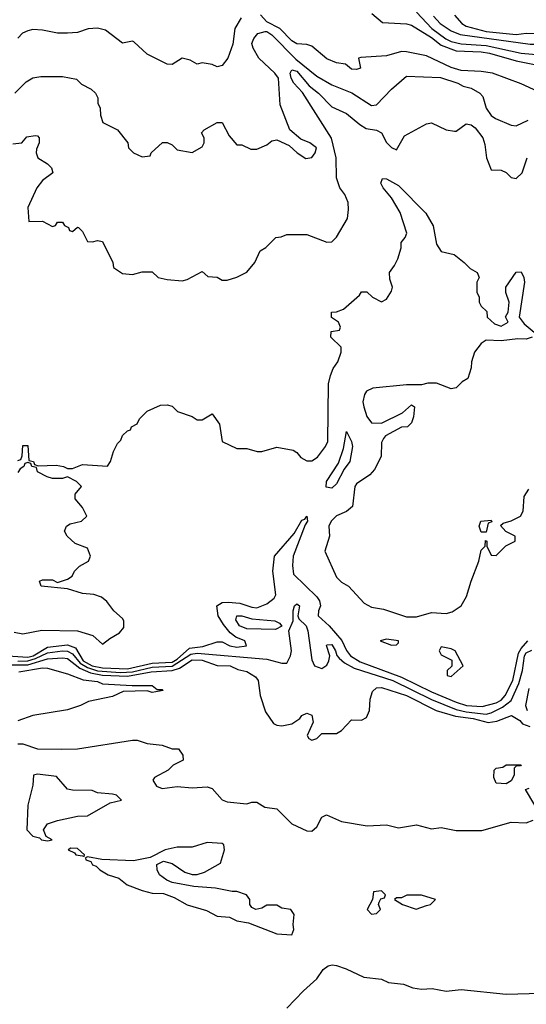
# Model space of a CAD drawing. Header units: inches. Extents: x 2348352 to 2479776, y 460422 to 613655.
# Tile 403 of 590: x 2416898 to 2418931, y 553590 to 557545. Entities that reach past the tile are written whole.
import ezdxf

# ---------------------------------------------------------------- set-up
doc = ezdxf.new("R2010")
doc.units = ezdxf.units.IN
doc.header["$MEASUREMENT"] = 0
doc.layers.add('C4515', color=7, linetype='Continuous')

msp = doc.modelspace()

# ---------------------------------------------------------------- linework, layer by layer
at = {"layer": 'C4515', "color": 4}
for points, elevation in [([(2417787, 557553), (2417760.9, 557510), (2417753.4, 557446.6), (2417733.2, 557390), (2417710, 557361), (2417690, 557356), (2417670, 557364.7), (2417630, 557372), (2417610, 557366), (2417582, 557382), (2417550, 557391), (2417510, 557364.7), (2417490, 557366), (2417410, 557406), (2417355.9, 557455.9), (2417350, 557458.8), (2417310, 557451.3), (2417242.8, 557502.8), (2417210, 557510.8), (2417172.1, 557507.9), (2417130, 557494), (2417090, 557490.7), (2417050, 557490.7), (2416990, 557503), (2416950, 557505.5), (2416930, 557500.7), (2416909.6, 557490.4), (2416890, 557471)], 56), ([(2419010, 557242.3), (2418910, 557287.2), (2418796, 557330), (2418750, 557337.4), (2418670, 557341.5), (2418630, 557353.6), (2418530, 557400.2), (2418450, 557416.5), (2418430, 557417.7), (2418370, 557400.2), (2418266.8, 557393.2), (2418258, 557390), (2418266, 557350), (2418250, 557344.7), (2418230, 557346), (2418206, 557366), (2418170, 557371.3), (2418130, 557387.3), (2418070, 557438), (2418050, 557444.9), (2418010, 557448.2), (2417990, 557460.5), (2417942.4, 557510), (2417890, 557535.8), (2417864.4, 557564.4)], 56), ([(2418310.5, 557570), (2418353.4, 557533.4), (2418450, 557529), (2418470, 557523.6), (2418550, 557472.9), (2418590, 557442), (2418650, 557419.4), (2418750, 557415.7), (2418784, 557410), (2418890, 557379.3), (2418964.5, 557364.5)], 64), ([(2418490, 557574.9), (2418551.6, 557510), (2418608.4, 557468.4), (2418630, 557457.8), (2418670, 557448.5), (2418770, 557441.3), (2418910, 557411.1), (2419110, 557392.9)], 68), ([(2418559.1, 557559.1), (2418585.7, 557530), (2418630, 557500.2), (2418665.7, 557485.7), (2418946.6, 557446.6), (2419090, 557446.9), (2419250, 557421.3), (2419370, 557384.7), (2419490, 557382.4), (2419510, 557367.7), (2419530, 557341.3), (2419550, 557325.8), (2419630, 557311), (2419710, 557285.2), (2419807.2, 557272.8), (2419910, 557246.8), (2419930, 557238), (2419970, 557205), (2420000, 557187.3)], 72), ([(2418643.4, 557563.4), (2418672.2, 557530), (2418690, 557518.5), (2418770, 557497.7), (2418890, 557486), (2418930.3, 557490.3), (2418990, 557488.9), (2419070, 557502.4), (2419090, 557501.6), (2419184.9, 557484.9), (2419290, 557442.6), (2419390, 557420.7), (2419430, 557418.6), (2419490, 557427.9), (2419516.9, 557416.9), (2419552, 557372), (2419570, 557359), (2419730, 557312.7), (2419770, 557309.4), (2419920.4, 557280.4), (2419930, 557277.3), (2419984.9, 557230), (2420000, 557221.9)], 76), ([(2416878, 557250), (2416924.1, 557295.9), (2416950, 557310.8), (2416983.2, 557316.8), (2417070, 557317.3), (2417126, 557306), (2417146.4, 557286.4), (2417185.4, 557265.4), (2417202, 557250), (2417211.1, 557231.1), (2417211.3, 557210), (2417221, 557190), (2417222, 557162), (2417231.6, 557131.6), (2417290, 557102), (2417332, 557050), (2417334, 557030), (2417354, 557010), (2417390, 556994), (2417422, 556998), (2417426, 557010), (2417471.6, 557051.6), (2417490, 557052), (2417510, 557042), (2417530, 557022), (2417590, 557012), (2417630, 557034), (2417638, 557050), (2417638, 557070), (2417628, 557090), (2417638, 557102), (2417690, 557132), (2417710, 557132), (2417738, 557078), (2417770, 557042), (2417790, 557042), (2417825.4, 557025.4), (2417850, 557024.7), (2417890, 557042), (2417910, 557058), (2417930, 557062), (2417979.8, 557039.8), (2418012, 557010), (2418046.8, 556986.8), (2418070, 556991.3), (2418084, 557010), (2418089, 557030), (2418062, 557050), (2418025.6, 557065.6), (2417982.7, 557102.7), (2417943.3, 557203.3), (2417936.3, 557310), (2417922.4, 557330), (2417857, 557390), (2417834.5, 557430), (2417829.6, 557450), (2417837, 557470), (2417853.2, 557490), (2417883.1, 557496.9), (2417890, 557496.9), (2417910, 557483.6), (2418006.8, 557386.8), (2418090, 557318.4), (2418150, 557283.8), (2418231.5, 557251.5), (2418310, 557200.7), (2418330, 557202.8), (2418390, 557266), (2418450, 557318), (2418587, 557313), (2418656, 557290), (2418677.5, 557277.5), (2418710.4, 557270.4), (2418744.7, 557250), (2418756.3, 557236.3), (2418770.4, 557190), (2418790, 557160.5), (2418807.9, 557147.9), (2418870, 557121.6), (2418890, 557119.1), (2418938, 557142)], 52), ([(2416870, 557046), (2416906, 557050), (2416926, 557074), (2416959.8, 557079.8), (2416970, 557078), (2416976, 557070), (2416976, 557050), (2416965.4, 557025.4), (2416964.7, 557010), (2416971, 556990), (2417010, 556966), (2417026, 556950), (2417031.3, 556930), (2416990, 556899), (2416966.8, 556870), (2416931, 556790), (2416934, 556734), (2416990, 556736), (2417030, 556714), (2417042, 556718), (2417050, 556732), (2417070, 556732), (2417078, 556718), (2417094, 556710), (2417098, 556698), (2417110, 556694), (2417130, 556712), (2417134, 556710), (2417150, 556694), (2417170, 556654), (2417190, 556652), (2417210, 556658), (2417230, 556654), (2417272, 556570), (2417274, 556550), (2417310, 556526), (2417350, 556521), (2417390, 556532), (2417430, 556532), (2417454, 556510), (2417490, 556501), (2417550, 556496), (2417570, 556501), (2417630, 556534), (2417652.7, 556512.7), (2417690, 556511.3), (2417710, 556498), (2417730, 556498), (2417770, 556511.3), (2417810, 556531.3), (2417842, 556570), (2417863.1, 556616.9), (2417886, 556630), (2417926, 556670), (2417947.3, 556672.7), (2417970, 556682), (2418050, 556682), (2418130, 556651.3), (2418150, 556652), (2418170, 556672), (2418213.2, 556746.8), (2418218, 556782), (2418216, 556810), (2418202.5, 556842.5), (2418182.7, 556870), (2418169.5, 556909.5), (2418167.6, 556990), (2418149.7, 557069.7), (2418032.6, 557252.6), (2417998.3, 557290), (2417987.6, 557310), (2417983.5, 557330), (2417990, 557344), (2418010, 557338.3), (2418059.6, 557279.6), (2418097.6, 557250), (2418150, 557194.4), (2418210, 557167.7), (2418263.4, 557123.4), (2418288.5, 557108.5), (2418330, 557100.7), (2418350, 557091), (2418370, 557052), (2418390, 557032), (2418410, 557022), (2418442, 557078), (2418530, 557126.8), (2418550, 557130.7), (2418610, 557102.4), (2418643.2, 557096.8), (2418650, 557097.3), (2418690, 557126.8), (2418710, 557122.8), (2418726, 557110), (2418756, 557070), (2418764, 557044), (2418770.8, 556990), (2418790, 556942), (2418830, 556941), (2418850, 556931.3), (2418870, 556911), (2418890, 556906.8), (2418915.1, 556930), (2418934, 556990)], 48), ([(2416890, 555774), (2416902, 555778), (2416907.3, 555792.7), (2416910, 555834), (2416930, 555834), (2416934, 555774), (2416954, 555770), (2416958, 555758), (2416972.7, 555752.7), (2417044.7, 555755.3), (2417074, 555750), (2417090, 555742), (2417110, 555742), (2417150, 555758), (2417250, 555752), (2417262, 555770), (2417274, 555810), (2417290, 555842), (2417304, 555856), (2417310, 555874), (2417330, 555894), (2417342, 555898), (2417346, 555910), (2417370, 555922), (2417379, 555941), (2417410, 555972), (2417463.1, 555996.9), (2417490, 555998), (2417510, 555992), (2417531.1, 555971.1), (2417590, 555951.3), (2417610, 555938), (2417630, 555938), (2417670, 555962), (2417699.8, 555919.8), (2417711.1, 555851.1), (2417770, 555822), (2417810, 555822), (2417850.8, 555810.8), (2417870, 555810.7), (2417930, 555828.4), (2417995.2, 555815.2), (2418010, 555806), (2418026.7, 555786.7), (2418050, 555773.4), (2418070, 555773.4), (2418092.5, 555787.5), (2418125.6, 555830), (2418134.5, 555850), (2418137.8, 556082.2), (2418144.9, 556115.1), (2418156.6, 556143.4), (2418175.1, 556170), (2418188.7, 556210), (2418188, 556230), (2418146, 556270), (2418148, 556292), (2418182, 556298), (2418186, 556310), (2418178, 556330), (2418149, 556349), (2418148.7, 556370), (2418170, 556370.8), (2418198, 556382), (2418262, 556438), (2418270, 556451.3), (2418291.6, 556451.6), (2418314, 556430), (2418350, 556412), (2418370, 556422), (2418390, 556454), (2418394, 556470), (2418383.1, 556503.1), (2418382, 556530), (2418402.7, 556557.3), (2418415.9, 556584.1), (2418429, 556629), (2418429.2, 556650), (2418445.2, 556670), (2418451.9, 556688.1), (2418425.1, 556770), (2418390, 556829.6), (2418356.2, 556870), (2418347.9, 556887.9), (2418353.6, 556906.4), (2418370, 556906), (2418418.5, 556878.5), (2418528.1, 556768.1), (2418556.7, 556716.7), (2418570, 556642.8), (2418590, 556613.4), (2418641.4, 556601.4), (2418682, 556570), (2418705.4, 556545.4), (2418734, 556530), (2418742, 556510), (2418732, 556490), (2418732, 556450), (2418742, 556430), (2418742, 556410), (2418750, 556394), (2418772.7, 556372.7), (2418774, 556350), (2418803.6, 556323.6), (2418830, 556314), (2418858, 556330), (2418848, 556352), (2418858, 556370), (2418862, 556410), (2418849.1, 556449.1), (2418849, 556470), (2418890, 556531.3), (2418910, 556532), (2418921, 556510), (2418924, 556490), (2418902, 556350), (2418922.8, 556322.8), (2418962, 556290)], 44), ([(2418954, 556270), (2418930, 556262), (2418896.9, 556263.1), (2418830, 556255.3), (2418770, 556258), (2418750, 556244), (2418722.8, 556210), (2418711, 556170), (2418710, 556146), (2418696, 556104), (2418674, 556090), (2418650, 556066), (2418630, 556062), (2418570, 556085.2), (2418535.3, 556084.7), (2418510, 556078), (2418450, 556078), (2418314.9, 556065.1), (2418290, 556053.2), (2418281.3, 556038.7), (2418275.5, 556010), (2418279.3, 555990), (2418290.5, 555950.5), (2418310, 555926), (2418350, 555924.7), (2418434, 555966), (2418470, 555998), (2418482, 555990), (2418478, 555950), (2418470, 555926), (2418454, 555910), (2418430, 555908.7), (2418366.4, 555873.6), (2418358, 555862), (2418350, 555846), (2418348, 555790), (2418322.3, 555737.7), (2418303.1, 555716.9), (2418250, 555680.7), (2418243.1, 555670), (2418234, 555590), (2418210, 555569.3), (2418170, 555552), (2418148, 555530), (2418139.1, 555510), (2418141, 555470), (2418122.8, 555410), (2418170, 555306), (2418190, 555286), (2418218, 555270), (2418280.9, 555200.9), (2418310, 555185.3), (2418357.4, 555177.4), (2418450, 555146.7), (2418490, 555146.7), (2418550, 555163.1), (2418610, 555159.1), (2418634.2, 555165.8), (2418669.4, 555190.6), (2418691.5, 555228.5), (2418709.5, 555290), (2418741.2, 555370), (2418750, 555414), (2418766, 555430), (2418767.3, 555452.7), (2418772, 555450), (2418772, 555430), (2418790, 555394), (2418810, 555392), (2418849.1, 555430.9), (2418886, 555450), (2418886, 555470), (2418849.1, 555489.1), (2418827.3, 555512.7), (2418838, 555522), (2418870, 555531.3), (2418908, 555550), (2418918, 555570), (2418922, 555630), (2418941.2, 555658.8)], 44), ([(2416875.5, 555084.5), (2416910, 555078), (2416986.9, 555093.1), (2417130, 555090.3), (2417191.7, 555071.7), (2417230, 555036), (2417260.2, 555059.8), (2417298.6, 555081.4), (2417316.2, 555103.8), (2417316, 555130), (2417310, 555139), (2417276, 555170), (2417247.6, 555207.6), (2417225.6, 555225.6), (2417195.8, 555235.8), (2417150, 555240.5), (2417090, 555258), (2416984, 555270), (2416978, 555290), (2416990, 555294.8), (2417030, 555294.8), (2417050, 555284.7), (2417090, 555298), (2417108, 555310), (2417118, 555330), (2417138, 555350), (2417174, 555370), (2417182.7, 555390), (2417170, 555422), (2417120.2, 555440.2), (2417088, 555470), (2417078, 555490), (2417086, 555510), (2417100.2, 555519.8), (2417146, 555530), (2417168, 555550), (2417150, 555586), (2417120.4, 555620.4), (2417120.4, 555639.6), (2417146, 555670), (2417126, 555690), (2417090, 555708), (2417070, 555702), (2417030, 555702), (2417008.4, 555708.4), (2416970, 555728), (2416966, 555746), (2416946, 555750), (2416942, 555762), (2416930, 555766), (2416918, 555762), (2416914, 555750), (2416899.6, 555740.4), (2416890, 555726)], 44), ([(2416830, 554991.1), (2416930, 554984.4), (2416951.6, 554990), (2417010, 555024.7), (2417090, 555034), (2417122.1, 555022.1), (2417152.1, 554970), (2417188.3, 554950), (2417230, 554941.1), (2417330, 554937.1), (2417430, 554960.7), (2417510, 554964.6), (2417530, 554976.6), (2417579.7, 555020.3), (2417633.2, 555026.8), (2417690, 555045.5), (2417710, 555045.5), (2417741, 555030), (2417770, 555024), (2417808.7, 555030), (2417802, 555050), (2417765.1, 555065.1), (2417742.5, 555082.5), (2417715.4, 555115.4), (2417694.5, 555150), (2417689.4, 555190), (2417710, 555203.8), (2417735.2, 555204.8), (2417780.9, 555200.9), (2417830, 555184.6), (2417850, 555182.6), (2417890, 555198.5), (2417919.4, 555220.6), (2417925.9, 555234.1), (2417913.8, 555330), (2417920.4, 555390), (2417998.8, 555481.2), (2418030, 555534), (2418042, 555538), (2418050, 555550.3), (2418053.2, 555530), (2418043.7, 555516.3), (2417996, 555390), (2417992.5, 555352.5), (2417997.3, 555317.3), (2418090, 555227), (2418101.3, 555210), (2418104.9, 555190), (2418096.5, 555170), (2418096, 555150), (2418139.7, 555110), (2418191, 555051), (2418210, 555010.3), (2418224.9, 554990), (2418264.8, 554964.8), (2418430, 554903.9), (2418550, 554845), (2418650, 554803), (2418691, 554790), (2418753.9, 554786.1), (2418810, 554801.3), (2418830, 554811.9), (2418846.6, 554830), (2418876.5, 554890), (2418899.9, 555000.1), (2418910, 555019.1), (2418937.7, 555050)], 36), ([(2416890, 554968.1), (2416930, 554969.3), (2416961.6, 554978.4), (2417010, 555001.2), (2417070, 555009.5), (2417090, 555008.8), (2417110, 554997.7), (2417140.6, 554960.6), (2417170, 554942.2), (2417210, 554929.7), (2417302.1, 554922.1), (2417350, 554924.6), (2417430, 554943.8), (2417510, 554947.5), (2417584.4, 554995.6), (2417610, 555000.1), (2417890, 554976.5), (2417950, 554960.4), (2417970, 554960.7), (2417985.4, 554990), (2417988.7, 555010), (2417978, 555090), (2417995.3, 555130), (2417995.3, 555170), (2418001.2, 555190), (2418010, 555198.8), (2418021, 555190), (2418014, 555150), (2418018.8, 555138.8), (2418047.7, 555110), (2418054, 555090), (2418070, 554974), (2418081, 554950), (2418110, 554938), (2418130, 554952), (2418139, 554970), (2418142, 554990), (2418128.9, 555031.1), (2418130, 555034), (2418150, 555034.8), (2418164.7, 555010), (2418170.3, 554990.3), (2418179.9, 554979.9), (2418201.2, 554961.2), (2418240.5, 554940.5), (2418395.8, 554890), (2418550, 554814.2), (2418650, 554774.1), (2418690, 554765), (2418770, 554755.8), (2418790, 554760.2), (2418836.1, 554783.9), (2418869.9, 554810.1), (2418901.6, 554878.4), (2418915.7, 554930), (2418923.4, 554990), (2418930, 555000.9), (2418952.8, 555012.8)], 32), ([(2416810, 554953.1), (2416930, 554953.6), (2417010, 554977.6), (2417070, 554981.1), (2417090, 554978.9), (2417139.9, 554939.9), (2417181.7, 554921.7), (2417230, 554912.3), (2417330, 554907.3), (2417425.2, 554925.2), (2417510, 554930.1), (2417539.5, 554940.5), (2417590, 554972.8), (2417630, 554972.3), (2417690, 554950.3), (2417742, 554950), (2417774, 554934), (2417810, 554926.8), (2417844.5, 554904.5), (2417854.8, 554890), (2417862.8, 554830), (2417884.9, 554764.9), (2417917.1, 554717.1), (2417930, 554710.5), (2417950, 554708), (2417990, 554717), (2418022.3, 554737.7), (2418030, 554750.4), (2418050, 554759.3), (2418070, 554750.6), (2418076.3, 554723.7), (2418051.3, 554670), (2418058, 554658), (2418070, 554651.3), (2418090, 554658), (2418110, 554678), (2418170, 554677.3), (2418189, 554690), (2418230, 554732), (2418270, 554731.3), (2418290, 554742), (2418301.2, 554770), (2418304.7, 554815.3), (2418313.6, 554846.4), (2418330, 554861), (2418350, 554862), (2418450, 554830.2), (2418569.3, 554769.3), (2418647.5, 554747.5), (2418717.5, 554737.5), (2418778.4, 554721.6), (2418812.3, 554727.7), (2418872, 554750), (2418904.7, 554730), (2418916.3, 554716.3), (2418945.8, 554705.8)], 28), ([(2416895.1, 554924.9), (2416990, 554941.1), (2417010, 554940.3), (2417090, 554917.3), (2417153, 554893), (2417210, 554886.8), (2417230, 554877.3), (2417349.5, 554870.5), (2417430, 554871), (2417450, 554854), (2417470, 554854), (2417474, 554850), (2417430, 554842), (2417408.9, 554848.9), (2417313.7, 554846.3), (2417270, 554826), (2417173.7, 554806.3), (2417142, 554790), (2417090, 554773.2), (2416950, 554749.3), (2416890, 554728.7)], 24), ([(2418941.6, 554858.4), (2418927.7, 554790), (2418934.4, 554770)], 32), ([(2416890, 554636), (2416910, 554636), (2416970, 554615.5), (2417066, 554614), (2417130, 554616.3), (2417350.6, 554650.6), (2417370, 554650.7), (2417410, 554637.3), (2417470, 554630.7), (2417510, 554616), (2417535.3, 554615.3), (2417552, 554590), (2417554, 554570), (2417514, 554550), (2417494, 554530), (2417439.6, 554500.4), (2417432, 554490), (2417446.4, 554466.4), (2417470, 554456), (2417530, 554464), (2417590, 554459.1), (2417650, 554462.8), (2417670, 554456), (2417710, 554411), (2417730, 554402.8), (2417810, 554394.8), (2417830, 554401), (2417850, 554401), (2417881.4, 554381.4), (2417930, 554374.8), (2417990, 554314.8), (2418050, 554286), (2418070, 554284.7), (2418090, 554302), (2418110, 554342), (2418129.3, 554350.7), (2418190, 554323.8), (2418293, 554307), (2418370, 554310.8), (2418418.4, 554298.4), (2418490, 554310.3), (2418550, 554294.9), (2418590, 554299.5), (2418650, 554287.7), (2418752.3, 554287.7), (2418870, 554321), (2418930, 554319.3), (2418959, 554330)], 24), ([(2418965.2, 554390), (2418927.3, 554452.7), (2418942, 554458)], 24), ([(2417970, 553574), (2418036.4, 553643.6), (2418090, 553691.3), (2418115.3, 553730), (2418135.5, 553744.5), (2418152.3, 553747.7), (2418170, 553746), (2418208, 553732), (2418279.1, 553699.1), (2418350, 553690.2), (2418377.6, 553677.6), (2418438, 553670), (2418475.8, 553655.8), (2418510, 553650.2), (2418553.3, 553653.3), (2418610, 553642.6), (2418670, 553648.7), (2418850, 553631), (2418990, 553634.7)], 16)]:
    msp.add_lwpolyline(points, dxfattribs=dict(at, elevation=elevation))
for points, elevation in [([(2418150, 555663.5), (2418127.5, 555667.5), (2418129.7, 555689.7), (2418177, 555763), (2418197.7, 555822.3), (2418210, 555891.3), (2418230, 555851), (2418232.9, 555830), (2418223, 555770), (2418200.7, 555739.3), (2418170, 555680.7)], 36), ([(2418750, 555486), (2418742, 555510), (2418748, 555530), (2418790, 555534), (2418792.7, 555527.3), (2418778, 555522), (2418770, 555486)], 44), ([(2417924.9, 555095.1), (2417810, 555098.5), (2417779.6, 555110), (2417765.4, 555134.6), (2417769.8, 555150.2), (2417789.7, 555150.3), (2417830, 555137.7), (2417922, 555130), (2417940.7, 555120.7), (2417950, 555108.7)], 32), ([(2418370, 555056), (2418344.7, 555050), (2418390, 555032), (2418410, 555034), (2418418, 555042), (2418418, 555050)], 44), ([(2418590, 555026), (2418582, 555010), (2418590, 554994), (2418632, 554972), (2418632, 554948), (2418614, 554930), (2418614, 554910), (2418630, 554906), (2418678, 554950), (2418646, 555010), (2418630, 555018)], 44), ([(2418850, 554475.3), (2418810, 554478), (2418800.2, 554500.2), (2418802, 554530), (2418810, 554538), (2418837.2, 554542.8), (2418850, 554551), (2418910, 554552), (2418908, 554548), (2418892, 554548), (2418882, 554538), (2418882, 554510), (2418870, 554488)], 24), ([(2416970, 554514), (2416954, 554510), (2416950.7, 554470), (2416930.3, 554390), (2416926, 554290), (2416950, 554265.7), (2416978, 554258), (2416986, 554250), (2417010, 554246), (2417028, 554250), (2417004, 554264), (2416994, 554290), (2417010, 554314), (2417050, 554328), (2417130, 554344.9), (2417170, 554347.3), (2417261.2, 554398.8), (2417306, 554410), (2417286, 554430), (2417270, 554434), (2417210, 554439), (2417188.9, 554448.9), (2417110, 554449.2), (2417090, 554454), (2417045.2, 554505.2)], 24), ([(2417650, 554239.5), (2417590, 554221.2), (2417530, 554220.9), (2417482, 554210), (2417421, 554179), (2417354.6, 554165.4), (2417228.1, 554171.9), (2417170, 554182), (2417162, 554178), (2417162.8, 554170), (2417183.4, 554163.4), (2417190.7, 554150), (2417204.8, 554144.8), (2417219.5, 554130), (2417252.4, 554110), (2417295.8, 554095.8), (2417329.7, 554069.7), (2417390, 554046.7), (2417430, 554035.9), (2417475.1, 554035.1), (2417518.4, 554018.4), (2417570, 553989.5), (2417647, 553967), (2417690, 553944.3), (2417739.8, 553939.8), (2417770, 553925.5), (2417816.8, 553916.8), (2417930, 553873.4), (2417990, 553869.3), (2417998.7, 553890), (2417995.1, 553910), (2417999, 553950), (2417986, 553970), (2417950, 553975.3), (2417930, 553988), (2417890, 553988), (2417870, 553975.3), (2417846, 553970), (2417830, 553978), (2417822, 553990), (2417822, 554010), (2417808, 554030), (2417770, 554042.7), (2417750, 554042.7), (2417684, 554056), (2417597.3, 554062.7), (2417510, 554079.5), (2417487.8, 554087.8), (2417459, 554110), (2417449, 554130), (2417448.9, 554151.1), (2417475.3, 554164.7), (2417510, 554154.8), (2417560.9, 554120.9), (2417590, 554110.6), (2417610, 554110.6), (2417640.1, 554119.9), (2417704, 554156), (2417719.3, 554210), (2417717.2, 554230), (2417710, 554235.1)], 24), ([(2417103.5, 554216.5), (2417092, 554210), (2417118.5, 554198.5), (2417122.8, 554190), (2417150, 554186), (2417156.4, 554183.6), (2417158, 554190), (2417130, 554216)], 24), ([(2418350, 554046), (2418318, 554042), (2418314, 554010), (2418292, 553970), (2418310, 553952), (2418330, 553954), (2418346, 553970), (2418338, 553990), (2418340.4, 553999.6), (2418347.3, 554012.7), (2418362, 554018), (2418366, 554030)], 24), ([(2418510, 554028.7), (2418451.6, 554028.4), (2418430, 554018), (2418410, 554018), (2418402, 554010), (2418434, 553990), (2418488.4, 553971.6), (2418530, 553986.8), (2418546, 553990), (2418566, 554010)], 24)]:
    msp.add_lwpolyline(points, close=True, dxfattribs=dict(at, elevation=elevation))

doc.saveas('drawing.dxf')
